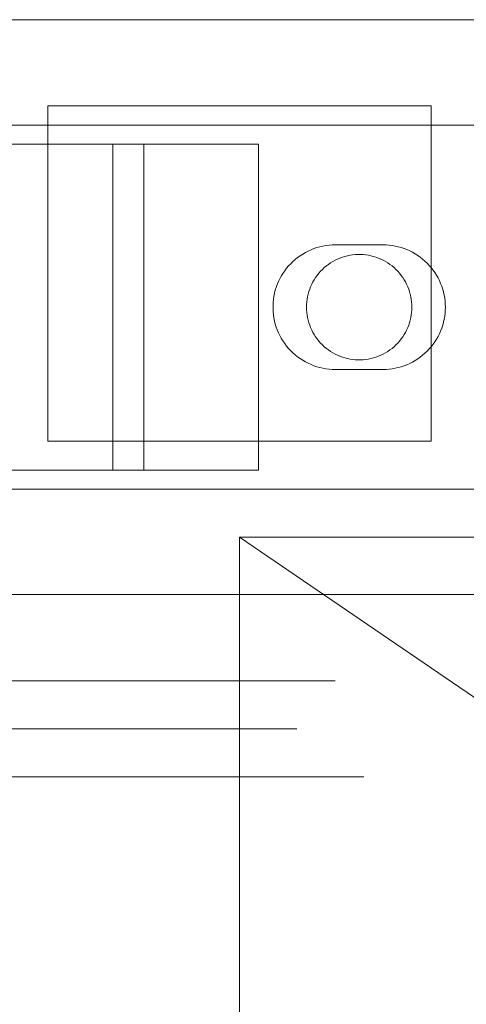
# Model space of a CAD drawing. Header units: millimetres. Extents: x -4395 to 65662, y -65530 to 6847.
# Tile 785 of 1034: x 26767 to 26814, y -17804 to -17701. Entities that reach past the tile are written whole.
import ezdxf

# ---------------------------------------------------------------- set-up
doc = ezdxf.new("R2010")
doc.units = ezdxf.units.MM
doc.layers.add('superior_C05', color=7, linetype='Continuous', lineweight=0)
doc.layers.add('superior_CHUTE_GRIZZLY_SEPARADOR', color=7, linetype='Continuous', lineweight=0)

msp = doc.modelspace()

# ---------------------------------------------------------------- linework, layer by layer
at = {"layer": 'superior_C05'}
for p, q in [((26660.067, -17701), (26840.067, -17701)), ((26770.067, -17745), (26770.067, -17710)), ((26770.067, -17710), (26810.067, -17710)), ((26810.067, -17710), (26810.067, -17745)), ((26680.067, -17712), (26820.067, -17712)), ((26728.164, -17714), (26771.971, -17714)), ((26766.408, -17714), (26767.596, -17714)), ((26767.596, -17714), (26768.745, -17714)), ((26768.745, -17714), (26769.849, -17714)), ((26769.849, -17714), (26770.909, -17714)), ((26770.909, -17714), (26771.92, -17714)), ((26771.92, -17714), (26772.881, -17714)), ((26771.971, -17714), (26792.067, -17714)), ((26772.881, -17714), (26773.79, -17714)), ((26773.79, -17714), (26774.644, -17714)), ((26774.644, -17714), (26775.441, -17714)), ((26775.441, -17714), (26776.18, -17714)), ((26776.858, -17714), (26776.18, -17714)), ((26780.067, -17714), (26776.858, -17714)), ((26776.858, -17748), (26776.858, -17714)), ((26792.067, -17714), (26780.067, -17714)), ((26780.067, -17748), (26780.067, -17714)), ((26792.067, -17714), (26792.067, -17748)), ((26796.959, -17725.292), (26796.678, -17725.454)), ((26797.247, -17725.144), (26796.959, -17725.292)), ((26797.543, -17725.01), (26797.247, -17725.144)), ((26797.844, -17724.892), (26797.543, -17725.01)), ((26798.152, -17724.789), (26797.844, -17724.892)), ((26798.464, -17724.701), (26798.152, -17724.789)), ((26798.78, -17724.629), (26798.464, -17724.701)), ((26799.099, -17724.573), (26798.78, -17724.629)), ((26799.42, -17724.532), (26799.099, -17724.573)), ((26799.743, -17724.508), (26799.42, -17724.532)), ((26800.067, -17724.5), (26799.743, -17724.508)), ((26800.067, -17724.5), (26805.067, -17724.5)), ((26805.067, -17724.5), (26805.386, -17724.508)), ((26805.705, -17724.531), (26805.386, -17724.508)), ((26806.021, -17724.57), (26805.705, -17724.531)), ((26806.336, -17724.625), (26806.021, -17724.57)), ((26806.647, -17724.695), (26806.336, -17724.625)), ((26806.954, -17724.78), (26806.647, -17724.695)), ((26807.257, -17724.88), (26806.954, -17724.78)), ((26807.555, -17724.995), (26807.257, -17724.88)), ((26807.847, -17725.124), (26807.555, -17724.995)), ((26808.132, -17725.268), (26807.847, -17725.124)), ((26808.409, -17725.425), (26808.132, -17725.268)), ((26795.646, -17726.235), (26795.414, -17726.461)), ((26795.889, -17726.021), (26795.646, -17726.235)), ((26796.143, -17725.819), (26795.889, -17726.021)), ((26796.406, -17725.629), (26796.143, -17725.819)), ((26796.678, -17725.454), (26796.406, -17725.629)), ((26799.583, -17726.38), (26799.357, -17726.534)), ((26799.817, -17726.237), (26799.583, -17726.38)), ((26800.058, -17726.106), (26799.817, -17726.237)), ((26800.305, -17725.987), (26800.058, -17726.106)), ((26800.558, -17725.88), (26800.305, -17725.987)), ((26800.816, -17725.786), (26800.558, -17725.88)), ((26801.078, -17725.706), (26800.816, -17725.786)), ((26801.344, -17725.638), (26801.078, -17725.706)), ((26801.612, -17725.584), (26801.344, -17725.638)), ((26801.884, -17725.543), (26801.612, -17725.584)), ((26802.156, -17725.515), (26801.884, -17725.543)), ((26802.43, -17725.502), (26802.156, -17725.515)), ((26802.705, -17725.502), (26802.43, -17725.502)), ((26802.979, -17725.515), (26802.705, -17725.502)), ((26803.251, -17725.543), (26802.979, -17725.515)), ((26803.523, -17725.584), (26803.251, -17725.543)), ((26803.791, -17725.638), (26803.523, -17725.584)), ((26804.057, -17725.706), (26803.791, -17725.638)), ((26804.319, -17725.786), (26804.057, -17725.706)), ((26804.577, -17725.88), (26804.319, -17725.786)), ((26804.83, -17725.987), (26804.577, -17725.88)), ((26805.077, -17726.106), (26804.83, -17725.987)), ((26805.317, -17726.237), (26805.077, -17726.106)), ((26805.551, -17726.38), (26805.317, -17726.237)), ((26805.778, -17726.534), (26805.551, -17726.38)), ((26808.679, -17725.595), (26808.409, -17725.425)), ((26808.94, -17725.779), (26808.679, -17725.595)), ((26809.191, -17725.975), (26808.94, -17725.779)), ((26809.433, -17726.184), (26809.191, -17725.975)), ((26809.664, -17726.404), (26809.433, -17726.184)), ((26809.884, -17726.635), (26809.664, -17726.404)), ((26794.79, -17727.206), (26794.607, -17727.473)), ((26794.986, -17726.947), (26794.79, -17727.206)), ((26795.194, -17726.699), (26794.986, -17726.947)), ((26795.414, -17726.461), (26795.194, -17726.699)), ((26798.536, -17727.259), (26798.354, -17727.465)), ((26798.727, -17727.063), (26798.536, -17727.259)), ((26798.928, -17726.876), (26798.727, -17727.063)), ((26799.138, -17726.7), (26798.928, -17726.876)), ((26799.357, -17726.534), (26799.138, -17726.7)), ((26805.997, -17726.7), (26805.778, -17726.534)), ((26806.207, -17726.876), (26805.997, -17726.7)), ((26806.408, -17727.063), (26806.207, -17726.876)), ((26806.599, -17727.259), (26806.408, -17727.063)), ((26806.781, -17727.465), (26806.599, -17727.259)), ((26810.092, -17726.876), (26809.884, -17726.635)), ((26810.288, -17727.128), (26810.092, -17726.876)), ((26810.472, -17727.389), (26810.288, -17727.128)), ((26810.643, -17727.658), (26810.472, -17727.389)), ((26794.143, -17728.327), (26794.017, -17728.625)), ((26794.283, -17728.035), (26794.143, -17728.327)), ((26794.438, -17727.75), (26794.283, -17728.035)), ((26794.607, -17727.473), (26794.438, -17727.75)), ((26797.737, -17728.37), (26797.612, -17728.614)), ((26797.874, -17728.132), (26797.737, -17728.37)), ((26798.023, -17727.902), (26797.874, -17728.132)), ((26798.183, -17727.679), (26798.023, -17727.902)), ((26798.354, -17727.465), (26798.183, -17727.679)), ((26806.952, -17727.679), (26806.781, -17727.465)), ((26807.112, -17727.902), (26806.952, -17727.679)), ((26807.261, -17728.132), (26807.112, -17727.902)), ((26807.398, -17728.37), (26807.261, -17728.132)), ((26807.523, -17728.614), (26807.398, -17728.37)), ((26810.8, -17727.936), (26810.643, -17727.658)), ((26810.943, -17728.221), (26810.8, -17727.936)), ((26811.073, -17728.513), (26810.943, -17728.221)), ((26793.81, -17729.24), (26793.73, -17729.554)), ((26793.906, -17728.93), (26793.81, -17729.24)), ((26794.017, -17728.625), (26793.906, -17728.93)), ((26797.312, -17729.379), (26797.238, -17729.643)), ((26797.399, -17729.119), (26797.312, -17729.379)), ((26797.499, -17728.864), (26797.399, -17729.119)), ((26797.612, -17728.614), (26797.499, -17728.864)), ((26807.636, -17728.864), (26807.523, -17728.614)), ((26807.736, -17729.119), (26807.636, -17728.864)), ((26807.823, -17729.379), (26807.736, -17729.119)), ((26807.897, -17729.643), (26807.823, -17729.379)), ((26811.188, -17728.81), (26811.073, -17728.513)), ((26811.288, -17729.113), (26811.188, -17728.81)), ((26811.373, -17729.421), (26811.288, -17729.113)), ((26811.443, -17729.732), (26811.373, -17729.421)), ((26793.586, -17730.514), (26793.57, -17730.838)), ((26793.618, -17730.192), (26793.586, -17730.514)), ((26793.666, -17729.871), (26793.618, -17730.192)), ((26793.73, -17729.554), (26793.666, -17729.871)), ((26797.095, -17730.452), (26797.074, -17730.726)), ((26797.129, -17730.18), (26797.095, -17730.452)), ((26797.177, -17729.91), (26797.129, -17730.18)), ((26797.238, -17729.643), (26797.177, -17729.91)), ((26807.958, -17729.91), (26807.897, -17729.643)), ((26808.006, -17730.18), (26807.958, -17729.91)), ((26808.04, -17730.452), (26808.006, -17730.18)), ((26808.061, -17730.726), (26808.04, -17730.452)), ((26811.497, -17730.046), (26811.443, -17729.732)), ((26811.536, -17730.363), (26811.497, -17730.046)), ((26811.56, -17730.681), (26811.536, -17730.363)), ((26793.57, -17730.838), (26793.57, -17731.162)), ((26793.57, -17731.162), (26793.586, -17731.486)), ((26793.586, -17731.486), (26793.618, -17731.808)), ((26797.074, -17730.726), (26797.067, -17731)), ((26797.067, -17731), (26797.074, -17731.274)), ((26797.074, -17731.274), (26797.095, -17731.548)), ((26797.095, -17731.548), (26797.129, -17731.82)), ((26808.006, -17731.82), (26808.04, -17731.548)), ((26808.04, -17731.548), (26808.061, -17731.274)), ((26808.067, -17731), (26808.061, -17730.726)), ((26808.067, -17731), (26808.061, -17731.274)), ((26811.536, -17731.637), (26811.56, -17731.319)), ((26811.567, -17731), (26811.56, -17730.681)), ((26811.56, -17731.319), (26811.567, -17731)), ((26793.618, -17731.808), (26793.666, -17732.129)), ((26793.666, -17732.129), (26793.73, -17732.446)), ((26793.73, -17732.446), (26793.81, -17732.76)), ((26797.129, -17731.82), (26797.177, -17732.09)), ((26797.177, -17732.09), (26797.238, -17732.357)), ((26797.238, -17732.357), (26797.312, -17732.621)), ((26807.823, -17732.621), (26807.897, -17732.357)), ((26807.897, -17732.357), (26807.958, -17732.09)), ((26807.958, -17732.09), (26808.006, -17731.82)), ((26811.288, -17732.887), (26811.373, -17732.579)), ((26811.373, -17732.579), (26811.443, -17732.268)), ((26811.443, -17732.268), (26811.497, -17731.954)), ((26811.497, -17731.954), (26811.536, -17731.637)), ((26793.81, -17732.76), (26793.906, -17733.07)), ((26793.906, -17733.07), (26794.017, -17733.375)), ((26794.017, -17733.375), (26794.143, -17733.673)), ((26797.312, -17732.621), (26797.399, -17732.881)), ((26797.399, -17732.881), (26797.499, -17733.136)), ((26797.499, -17733.136), (26797.612, -17733.386)), ((26797.612, -17733.386), (26797.737, -17733.63)), ((26807.398, -17733.63), (26807.523, -17733.386)), ((26807.523, -17733.386), (26807.636, -17733.136)), ((26807.636, -17733.136), (26807.736, -17732.881)), ((26807.736, -17732.881), (26807.823, -17732.621)), ((26810.943, -17733.779), (26811.073, -17733.487)), ((26811.073, -17733.487), (26811.188, -17733.19)), ((26811.188, -17733.19), (26811.288, -17732.887)), ((26794.143, -17733.673), (26794.283, -17733.965)), ((26794.283, -17733.965), (26794.438, -17734.25)), ((26794.438, -17734.25), (26794.607, -17734.527)), ((26794.607, -17734.527), (26794.79, -17734.794)), ((26797.737, -17733.63), (26797.874, -17733.868)), ((26797.874, -17733.868), (26798.023, -17734.098)), ((26798.023, -17734.098), (26798.183, -17734.321)), ((26798.183, -17734.321), (26798.354, -17734.535)), ((26798.354, -17734.535), (26798.536, -17734.741)), ((26806.599, -17734.741), (26806.781, -17734.535)), ((26806.781, -17734.535), (26806.952, -17734.321)), ((26806.952, -17734.321), (26807.112, -17734.098)), ((26807.112, -17734.098), (26807.261, -17733.868)), ((26807.261, -17733.868), (26807.398, -17733.63)), ((26810.288, -17734.872), (26810.472, -17734.611)), ((26810.472, -17734.611), (26810.643, -17734.342)), ((26810.643, -17734.342), (26810.8, -17734.064)), ((26810.8, -17734.064), (26810.943, -17733.779)), ((26794.79, -17734.794), (26794.986, -17735.053)), ((26794.986, -17735.053), (26795.194, -17735.301)), ((26795.194, -17735.301), (26795.414, -17735.539)), ((26795.414, -17735.539), (26795.646, -17735.765)), ((26798.536, -17734.741), (26798.727, -17734.937)), ((26798.727, -17734.937), (26798.928, -17735.124)), ((26798.928, -17735.124), (26799.138, -17735.3)), ((26799.138, -17735.3), (26799.357, -17735.466)), ((26799.357, -17735.466), (26799.583, -17735.62)), ((26799.583, -17735.62), (26799.817, -17735.763)), ((26805.317, -17735.763), (26805.551, -17735.62)), ((26805.551, -17735.62), (26805.778, -17735.466)), ((26805.778, -17735.466), (26805.997, -17735.3)), ((26805.997, -17735.3), (26806.207, -17735.124)), ((26806.207, -17735.124), (26806.408, -17734.937)), ((26806.408, -17734.937), (26806.599, -17734.741)), ((26809.433, -17735.816), (26809.664, -17735.596)), ((26809.664, -17735.596), (26809.884, -17735.365)), ((26809.884, -17735.365), (26810.092, -17735.124)), ((26810.092, -17735.124), (26810.288, -17734.872)), ((26795.646, -17735.765), (26795.889, -17735.979)), ((26795.889, -17735.979), (26796.143, -17736.181)), ((26796.143, -17736.181), (26796.406, -17736.371)), ((26796.406, -17736.371), (26796.678, -17736.546)), ((26796.678, -17736.546), (26796.959, -17736.708)), ((26799.817, -17735.763), (26800.058, -17735.894)), ((26800.058, -17735.894), (26800.305, -17736.013)), ((26800.305, -17736.013), (26800.558, -17736.12)), ((26800.558, -17736.12), (26800.816, -17736.214)), ((26800.816, -17736.214), (26801.078, -17736.294)), ((26801.078, -17736.294), (26801.344, -17736.362)), ((26801.344, -17736.362), (26801.612, -17736.416)), ((26801.612, -17736.416), (26801.884, -17736.457)), ((26801.884, -17736.457), (26802.156, -17736.485)), ((26802.156, -17736.485), (26802.43, -17736.498)), ((26802.43, -17736.498), (26802.705, -17736.498)), ((26802.705, -17736.498), (26802.979, -17736.485)), ((26802.979, -17736.485), (26803.251, -17736.457)), ((26803.251, -17736.457), (26803.523, -17736.416)), ((26803.523, -17736.416), (26803.791, -17736.362)), ((26803.791, -17736.362), (26804.057, -17736.294)), ((26804.057, -17736.294), (26804.319, -17736.214)), ((26804.319, -17736.214), (26804.577, -17736.12)), ((26804.577, -17736.12), (26804.83, -17736.013)), ((26804.83, -17736.013), (26805.077, -17735.894)), ((26805.077, -17735.894), (26805.317, -17735.763)), ((26808.132, -17736.732), (26808.409, -17736.575)), ((26808.409, -17736.575), (26808.679, -17736.405)), ((26808.679, -17736.405), (26808.94, -17736.221)), ((26808.94, -17736.221), (26809.191, -17736.025)), ((26809.191, -17736.025), (26809.433, -17735.816)), ((26796.959, -17736.708), (26797.247, -17736.856)), ((26797.247, -17736.856), (26797.543, -17736.99)), ((26797.543, -17736.99), (26797.844, -17737.108)), ((26797.844, -17737.108), (26798.152, -17737.211)), ((26798.152, -17737.211), (26798.464, -17737.299)), ((26798.464, -17737.299), (26798.78, -17737.371)), ((26798.78, -17737.371), (26799.099, -17737.427)), ((26799.099, -17737.427), (26799.42, -17737.468)), ((26799.42, -17737.468), (26799.743, -17737.492)), ((26800.067, -17737.5), (26799.743, -17737.492)), ((26805.067, -17737.5), (26800.067, -17737.5)), ((26805.067, -17737.5), (26805.386, -17737.492)), ((26805.386, -17737.492), (26805.705, -17737.469)), ((26805.705, -17737.469), (26806.021, -17737.43)), ((26806.021, -17737.43), (26806.336, -17737.375)), ((26806.336, -17737.375), (26806.647, -17737.305)), ((26806.647, -17737.305), (26806.954, -17737.22)), ((26806.954, -17737.22), (26807.257, -17737.12)), ((26807.257, -17737.12), (26807.555, -17737.005)), ((26807.555, -17737.005), (26807.847, -17736.876)), ((26807.847, -17736.876), (26808.132, -17736.732)), ((26810.067, -17745), (26770.067, -17745)), ((26728.164, -17748), (26771.971, -17748)), ((26766.408, -17748), (26767.596, -17748)), ((26767.596, -17748), (26768.745, -17748)), ((26768.745, -17748), (26769.849, -17748)), ((26769.849, -17748), (26770.909, -17748)), ((26770.909, -17748), (26771.92, -17748)), ((26771.92, -17748), (26772.881, -17748)), ((26792.067, -17748), (26771.971, -17748)), ((26772.881, -17748), (26773.79, -17748)), ((26773.79, -17748), (26774.644, -17748)), ((26774.644, -17748), (26775.441, -17748)), ((26775.441, -17748), (26776.18, -17748)), ((26776.858, -17748), (26776.18, -17748)), ((26776.858, -17748), (26780.067, -17748)), ((26792.067, -17748), (26780.067, -17748)), ((26680.067, -17750), (26820.067, -17750)), ((26660.067, -17761), (26840.067, -17761)), ((26764.805, -17770), (26767.168, -17770)), ((26767.951, -17770), (26765.814, -17770)), ((26767.168, -17770), (26769.489, -17770)), ((26770.043, -17770), (26767.951, -17770)), ((26769.489, -17770), (26771.762, -17770)), ((26772.086, -17770), (26770.043, -17770)), ((26771.762, -17770), (26773.98, -17770)), ((26774.074, -17770), (26772.086, -17770)), ((26773.98, -17770), (26776.139, -17770)), ((26776.003, -17770), (26774.074, -17770)), ((26777.867, -17770), (26776.003, -17770)), ((26776.139, -17770), (26778.233, -17770)), ((26779.661, -17770), (26777.867, -17770)), ((26778.233, -17770), (26780.258, -17770)), ((26781.383, -17770), (26779.661, -17770)), ((26780.258, -17770), (26782.207, -17770)), ((26783.026, -17770), (26781.383, -17770)), ((26782.207, -17770), (26784.076, -17770)), ((26784.587, -17770), (26783.026, -17770)), ((26784.076, -17770), (26785.861, -17770)), ((26786.063, -17770), (26784.587, -17770)), ((26785.861, -17770), (26787.557, -17770)), ((26787.449, -17770), (26786.063, -17770)), ((26788.742, -17770), (26787.449, -17770)), ((26787.557, -17770), (26789.159, -17770)), ((26789.939, -17770), (26788.742, -17770)), ((26789.159, -17770), (26790.664, -17770)), ((26791.037, -17770), (26789.939, -17770)), ((26790.664, -17770), (26792.069, -17770)), ((26792.033, -17770), (26791.037, -17770)), ((26792.925, -17770), (26792.033, -17770)), ((26792.069, -17770), (26793.369, -17770)), ((26793.71, -17770), (26792.925, -17770)), ((26793.369, -17770), (26794.561, -17770)), ((26794.387, -17770), (26793.71, -17770)), ((26794.953, -17770), (26794.387, -17770)), ((26794.561, -17770), (26795.643, -17770)), ((26795.408, -17770), (26794.953, -17770)), ((26795.75, -17770), (26795.408, -17770)), ((26795.643, -17770), (26796.611, -17770)), ((26795.979, -17770), (26795.75, -17770)), ((26796.093, -17770), (26795.979, -17770)), ((26796.611, -17770), (26797.464, -17770)), ((26797.464, -17770), (26798.199, -17770)), ((26798.199, -17770), (26798.814, -17770)), ((26798.814, -17770), (26799.308, -17770)), ((26799.308, -17770), (26799.679, -17770)), ((26799.679, -17770), (26799.928, -17770)), ((26799.928, -17770), (26800.052, -17770)), ((26765.8, -17775), (26767.935, -17775)), ((26767.659, -17775), (26766.938, -17775)), ((26768.336, -17775), (26767.659, -17775)), ((26767.935, -17775), (26770.026, -17775)), ((26768.968, -17775), (26768.336, -17775)), ((26769.553, -17775), (26768.968, -17775)), ((26770.09, -17775), (26769.553, -17775)), ((26770.026, -17775), (26772.067, -17775)), ((26770.576, -17775), (26770.09, -17775)), ((26771.012, -17775), (26770.576, -17775)), ((26771.396, -17775), (26771.012, -17775)), ((26771.727, -17775), (26771.396, -17775)), ((26772.003, -17775), (26771.727, -17775)), ((26772.226, -17775), (26772.003, -17775)), ((26772.067, -17775), (26774.054, -17775)), ((26772.393, -17775), (26772.226, -17775)), ((26772.505, -17775), (26772.393, -17775)), ((26772.56, -17775), (26772.505, -17775)), ((26774.054, -17775), (26775.98, -17775)), ((26775.98, -17775), (26777.842, -17775)), ((26777.842, -17775), (26779.636, -17775)), ((26779.636, -17775), (26781.355, -17775)), ((26781.355, -17775), (26782.997, -17775)), ((26782.997, -17775), (26784.557, -17775)), ((26784.557, -17775), (26786.032, -17775)), ((26786.032, -17775), (26787.417, -17775)), ((26787.417, -17775), (26788.709, -17775)), ((26788.709, -17775), (26789.905, -17775)), ((26789.905, -17775), (26791.002, -17775)), ((26791.002, -17775), (26791.997, -17775)), ((26791.997, -17775), (26792.888, -17775)), ((26792.888, -17775), (26793.672, -17775)), ((26793.672, -17775), (26794.348, -17775)), ((26794.348, -17775), (26794.914, -17775)), ((26794.914, -17775), (26795.369, -17775)), ((26795.369, -17775), (26795.71, -17775)), ((26795.71, -17775), (26795.939, -17775)), ((26795.939, -17775), (26796.053, -17775)), ((26767.168, -17780), (26764.805, -17780)), ((26768.195, -17780), (26765.69, -17780)), ((26765.8, -17780), (26767.935, -17780)), ((26767.659, -17780), (26766.938, -17780)), ((26769.489, -17780), (26767.168, -17780)), ((26768.336, -17780), (26767.659, -17780)), ((26767.935, -17780), (26770.026, -17780)), ((26770.655, -17780), (26768.195, -17780)), ((26768.968, -17780), (26768.336, -17780)), ((26769.553, -17780), (26768.968, -17780)), ((26771.762, -17780), (26769.489, -17780)), ((26770.09, -17780), (26769.553, -17780)), ((26770.026, -17780), (26772.067, -17780)), ((26770.576, -17780), (26770.09, -17780)), ((26771.012, -17780), (26770.576, -17780)), ((26773.063, -17780), (26770.655, -17780)), ((26771.396, -17780), (26771.012, -17780)), ((26771.727, -17780), (26771.396, -17780)), ((26772.003, -17780), (26771.727, -17780)), ((26773.98, -17780), (26771.762, -17780)), ((26772.226, -17780), (26772.003, -17780)), ((26772.067, -17780), (26774.054, -17780)), ((26772.393, -17780), (26772.226, -17780)), ((26772.505, -17780), (26772.393, -17780)), ((26772.56, -17780), (26772.505, -17780)), ((26775.415, -17780), (26773.063, -17780)), ((26776.139, -17780), (26773.98, -17780)), ((26774.054, -17780), (26775.98, -17780)), ((26777.704, -17780), (26775.415, -17780)), ((26775.98, -17780), (26777.842, -17780)), ((26778.233, -17780), (26776.139, -17780)), ((26779.923, -17780), (26777.704, -17780)), ((26777.842, -17780), (26779.636, -17780)), ((26780.258, -17780), (26778.233, -17780)), ((26779.636, -17780), (26781.355, -17780)), ((26782.069, -17780), (26779.923, -17780)), ((26782.207, -17780), (26780.258, -17780)), ((26781.355, -17780), (26782.997, -17780)), ((26784.135, -17780), (26782.069, -17780)), ((26784.076, -17780), (26782.207, -17780)), ((26782.997, -17780), (26784.557, -17780)), ((26785.861, -17780), (26784.076, -17780)), ((26786.117, -17780), (26784.135, -17780)), ((26784.557, -17780), (26786.032, -17780)), ((26787.557, -17780), (26785.861, -17780)), ((26786.032, -17780), (26787.417, -17780)), ((26788.008, -17780), (26786.117, -17780)), ((26787.417, -17780), (26788.709, -17780)), ((26789.159, -17780), (26787.557, -17780)), ((26789.806, -17780), (26788.008, -17780)), ((26788.709, -17780), (26789.905, -17780)), ((26790.664, -17780), (26789.159, -17780)), ((26791.505, -17780), (26789.806, -17780)), ((26789.905, -17780), (26791.002, -17780)), ((26792.069, -17780), (26790.664, -17780)), ((26791.002, -17780), (26791.997, -17780)), ((26793.1, -17780), (26791.505, -17780)), ((26791.997, -17780), (26792.888, -17780)), ((26793.369, -17780), (26792.069, -17780)), ((26792.888, -17780), (26793.672, -17780)), ((26794.589, -17780), (26793.1, -17780)), ((26794.561, -17780), (26793.369, -17780)), ((26793.672, -17780), (26794.348, -17780)), ((26794.348, -17780), (26794.914, -17780)), ((26795.643, -17780), (26794.561, -17780)), ((26795.967, -17780), (26794.589, -17780)), ((26794.914, -17780), (26795.369, -17780)), ((26795.369, -17780), (26795.71, -17780)), ((26796.611, -17780), (26795.643, -17780)), ((26795.71, -17780), (26795.939, -17780)), ((26795.939, -17780), (26796.053, -17780)), ((26797.231, -17780), (26795.967, -17780)), ((26797.464, -17780), (26796.611, -17780)), ((26798.377, -17780), (26797.231, -17780)), ((26798.199, -17780), (26797.464, -17780)), ((26798.814, -17780), (26798.199, -17780)), ((26799.404, -17780), (26798.377, -17780)), ((26799.308, -17780), (26798.814, -17780)), ((26799.679, -17780), (26799.308, -17780)), ((26800.308, -17780), (26799.404, -17780)), ((26799.928, -17780), (26799.679, -17780)), ((26800.052, -17780), (26799.928, -17780)), ((26801.087, -17780), (26800.308, -17780)), ((26801.739, -17780), (26801.087, -17780)), ((26802.262, -17780), (26801.739, -17780)), ((26802.656, -17780), (26802.262, -17780)), ((26802.919, -17780), (26802.656, -17780)), ((26803.051, -17780), (26802.919, -17780))]:
    msp.add_line(p, q, dxfattribs=at)
at = {"layer": 'superior_CHUTE_GRIZZLY_SEPARADOR'}
for p, q in [((26900.067, -17830), (26790.067, -17755)), ((26790.067, -17755), (27390.067, -17755)), ((26790.067, -18205), (26790.067, -17755))]:
    msp.add_line(p, q, dxfattribs=at)

doc.saveas('drawing.dxf')
